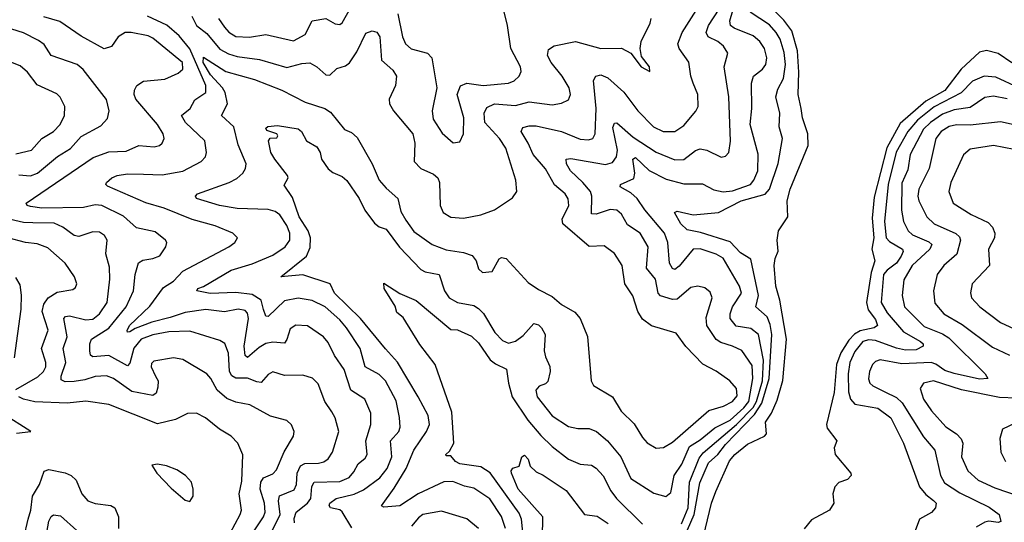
# Model space of a CAD drawing. Extents: x 1308313 to 1441400, y 959662 to 1036319.
# Tile 533 of 656: x 1405719 to 1409982, y 982182 to 984360. Entities that reach past the tile are written whole.
import ezdxf

# ---------------------------------------------------------------- set-up
doc = ezdxf.new("R2010")
doc.units = 0

msp = doc.modelspace()

# ---------------------------------------------------------------- linework, layer by layer
at = {"layer": '0CON10XD'}
for points in [[(1408585, 982175.2), (1408613.3, 982245), (1408618.4, 982355), (1408660.5, 982459.5), (1408677.7, 982482.3), (1408822, 982605), (1408895, 982679.1), (1408909, 982705), (1408935.6, 982795), (1408939.7, 982885), (1408917.4, 982995), (1408885, 983021.4), (1408821.5, 983031.5), (1408795.8, 983065), (1408794.8, 983085), (1408804.8, 983115), (1408844.8, 983175), (1408835.8, 983205.8), (1408765, 983325.9), (1408735, 983344.3), (1408665, 983366.8), (1408635, 983365.2), (1408575, 983291.8), (1408555, 983277.9), (1408545, 983281.5), (1408532.6, 983305), (1408525.2, 983395), (1408510.9, 983435), (1408425, 983535.9), (1408392.3, 983585), (1408365, 983609.6), (1408319.2, 983635), (1408320, 983645), (1408378.7, 983671.3), (1408382.1, 983695), (1408373.4, 983755), (1408385, 983763.2), (1408445, 983706.8), (1408518.6, 983668.6), (1408595, 983648.3), (1408675, 983648.9), (1408725, 983622.9), (1408765, 983613.3), (1408805, 983618.5), (1408882.7, 983645), (1408898.3, 983665), (1408914.3, 983705), (1408916.7, 983776.7), (1408881.3, 983905), (1408888.8, 983975), (1408887.4, 984085), (1408896.9, 984115), (1408935.4, 984145), (1408949.7, 984165), (1408953.7, 984195), (1408943.1, 984235), (1408923.3, 984265), (1408895, 984289.7), (1408812.8, 984322.8), (1408795.9, 984335), (1408793, 984355), (1408816.3, 984435)], [(1408680.2, 982119.8), (1408714.9, 982265.1), (1408733.5, 982315), (1408792.5, 982447.5), (1408815.8, 982475.8), (1408870.3, 982519.7), (1408943.2, 982555), (1408952.4, 982565), (1408948.7, 982615), (1408974.3, 982655), (1408999.1, 982710.9), (1409023.6, 982796.4), (1409039, 982975), (1409009.7, 983145), (1408992.4, 983205), (1408985.2, 983295), (1408989.8, 983325), (1409003.4, 983356.6), (1408999, 983405), (1409004.4, 983445), (1409044.6, 983505.4), (1409041.8, 983575), (1409054.8, 983625.2), (1409132.9, 983815), (1409130.9, 983865), (1409108.5, 983935), (1409102.9, 983975), (1409090, 984035), (1409093, 984133), (1409087, 984225), (1409061.7, 984311.7), (1409028.1, 984358.1), (1408949.2, 984435)], [(1407157.4, 982157.4), (1407115, 982226.9), (1407105, 982235.3), (1407064.6, 982244.6), (1407058.9, 982255), (1407061.5, 982265), (1407088.6, 982285), (1407166.5, 982303.5), (1407207.6, 982322.4), (1407277.8, 982375), (1407310.5, 982415), (1407330.5, 982465), (1407324.7, 982535), (1407360, 982575), (1407366, 982594), (1407364, 982636), (1407348.2, 982708.2), (1407303.3, 982795), (1407275, 982822), (1407214.1, 982855), (1407193.5, 982935), (1407134.3, 983025), (1407105, 983059.2), (1407040.8, 983115), (1406985, 983143), (1406925, 983153), (1406865, 983141.2), (1406795, 983073.1), (1406784.7, 983074.7), (1406774.2, 983104.2), (1406764, 983145), (1406725, 983168.4), (1406655, 983178.1), (1406543.2, 983173.2), (1406486, 983185), (1406490.8, 983195), (1406515, 983203.1), (1406635, 983273.8), (1406725, 983301.4), (1406815, 983339), (1406868, 983375), (1406888.4, 983405), (1406889.2, 983435), (1406875, 983468.5), (1406845, 983514.5), (1406825, 983528.7), (1406795, 983536.7), (1406661, 983541), (1406584.2, 983554.2), (1406484.4, 983585), (1406480.5, 983595), (1406488.1, 983605), (1406626.2, 983653.8), (1406658.6, 983671.4), (1406684.6, 983695), (1406696.9, 983715), (1406699.7, 983735), (1406665, 983817.5), (1406645.5, 983895.5), (1406592.1, 983945), (1406619, 983995), (1406607.9, 984045), (1406596.9, 984065), (1406545, 984120.6), (1406513, 984175), (1406515, 984196.9), (1406611.8, 984135), (1406735, 984101.2), (1406853.6, 984055), (1406955, 984001.8), (1407040, 983975), (1407065, 983958.5), (1407125, 983883.5), (1407155, 983870.6), (1407179.5, 983849.5), (1407244.3, 983735), (1407275.8, 983665), (1407305, 983630.4), (1407356.5, 983585), (1407368.8, 983528.8), (1407391.1, 983491.1), (1407425, 983442.3), (1407505, 983386.1), (1407565, 983362.4), (1407640.9, 983350.9), (1407677.7, 983337.7), (1407695.3, 983315.3), (1407705, 983280), (1407722.5, 983265), (1407765, 983268), (1407795, 983324), (1407805, 983328.6), (1407825, 983324.4), (1407921.2, 983221.2), (1407965, 983190.4), (1408025, 983160.4), (1408065, 983125.5), (1408122.1, 983092.1), (1408145.3, 983065.3), (1408177.6, 982987.6), (1408193.3, 982795), (1408203.1, 982775), (1408285.6, 982725), (1408323.8, 982663.8), (1408379, 982609), (1408415, 982548.6), (1408436, 982526), (1408475, 982503.5), (1408505.8, 982505.8), (1408545, 982529.6), (1408703.1, 982666.9), (1408765.6, 982685), (1408805.9, 982705), (1408825, 982729.2), (1408822.2, 982762.2), (1408794.4, 982795), (1408735, 982837.3), (1408677.1, 982867.1), (1408603.8, 982943.8), (1408560.9, 983000.9), (1408455, 983033.1), (1408415, 983061.5), (1408395.6, 983095.6), (1408373.1, 983163.1), (1408339.6, 983215), (1408327.5, 983295), (1408295, 983346.9), (1408250.2, 983380.2), (1408185, 983376.4), (1408070, 983475), (1408068, 983495), (1408096.7, 983555), (1408093.6, 983583.6), (1408080, 983605), (1408035, 983644.5), (1407995, 983713.8), (1407942.5, 983775), (1407921, 983825), (1407890.4, 983875), (1407896.9, 983893.1), (1407925, 983900.6), (1407955, 983899.2), (1408065, 983874.8), (1408145, 983841.4), (1408181.1, 983838.9), (1408200.8, 983845), (1408210.4, 983865), (1408214.8, 983974.8), (1408203.5, 984096.5), (1408214.2, 984115), (1408235, 984121.2), (1408265, 984108.5), (1408335.2, 984045.2), (1408395.2, 983965.2), (1408462.7, 983895), (1408505, 983875.9), (1408555, 983875.4), (1408595, 983900.9), (1408646.6, 983963.4), (1408656.4, 983983.6), (1408655.3, 984035), (1408635.3, 984085.3), (1408624.7, 984115), (1408615.8, 984175.8), (1408573.8, 984235), (1408568.9, 984255), (1408586.9, 984305), (1408658.4, 984415)], [(1406579, 984365), (1406605, 984326.8), (1406625, 984305.4), (1406655, 984286.8), (1406714.2, 984284.2), (1406785, 984296), (1406905, 984268.4), (1406955, 984295.4), (1406985, 984355.6), (1407045, 984365.5), (1407085, 984341.2), (1407105, 984338.8), (1407115, 984346.2), (1407157.9, 984422.1)], [(1407822.9, 982155), (1407805, 982207.3), (1407755, 982284.1), (1407685, 982330), (1407645, 982338.2), (1407595, 982358.3), (1407555, 982357.8), (1407444.4, 982305.6), (1407365, 982253.1), (1407295, 982246.7), (1407285, 982253.3), (1407340.8, 982329.2), (1407391.7, 982415), (1407425.8, 982495), (1407480.8, 982575), (1407493.1, 982605), (1407487.1, 982645), (1407444.8, 982724.8), (1407355, 982875.5), (1407303.1, 982933.1), (1407195, 983064.4), (1407081.6, 983175), (1407062.9, 983215), (1406945, 983254.7), (1406850, 983245), (1406960.7, 983335), (1406977.1, 983372.9), (1406977.7, 983415), (1406967.9, 983445), (1406928.4, 983505), (1406899.5, 983589.5), (1406863.4, 983643.4), (1406881.9, 983675), (1406878.9, 983685), (1406823.3, 983755), (1406806.7, 983785), (1406796.7, 983835), (1406803.9, 983846.1), (1406831.7, 983848.3), (1406837, 983857), (1406832.5, 983865), (1406789.3, 983879.3), (1406785, 983890), (1406793.1, 983896.9), (1406835, 983901.5), (1406925, 983886.2), (1406938.9, 983875), (1406960, 983835), (1407005, 983808.6), (1407020, 983785), (1407025.7, 983755.7), (1407055, 983714), (1407075, 983697.5), (1407115, 983680.8), (1407135, 983662.5), (1407188.7, 983585), (1407212.9, 983535), (1407255, 983478.1), (1407275, 983462), (1407305, 983451.9), (1407364, 983374), (1407455, 983276.8), (1407475, 983266.7), (1407535.5, 983255), (1407558.2, 983185), (1407578.2, 983155), (1407615, 983134.2), (1407685, 983120.6), (1407705, 983108.2), (1407726.4, 983086.4), (1407776.6, 983005), (1407809.5, 982969.5), (1407835, 982958.2), (1407865, 982966.7), (1407898.2, 982991.9), (1407945, 983043.5), (1407965, 983037.3), (1407978.2, 983025), (1407994.6, 982995), (1407989.5, 982925), (1407995, 982898.8), (1408015, 982856.7), (1408015.5, 982835.5), (1408005, 982792.2), (1407995, 982782.1), (1407967.7, 982772.3), (1407953.5, 982755), (1407959.6, 982725), (1408025, 982643.8), (1408095, 982596.9), (1408135, 982588.8), (1408185, 982587.7), (1408215.7, 982575.7), (1408263.8, 982535), (1408321.6, 982465), (1408365, 982372.1), (1408465, 982308.2), (1408516.4, 982293.6), (1408538.9, 982311.1), (1408552.2, 982385), (1408585.9, 982434.1), (1408619.7, 982510.3), (1408665, 982538.7), (1408728.2, 982591.8), (1408794.8, 982625), (1408855, 982677.4), (1408875.6, 982705), (1408892.9, 982805), (1408890.9, 982860.9), (1408845, 982926.2), (1408805.6, 982945.6), (1408755, 982961.6), (1408735, 982974), (1408694.2, 983035), (1408691, 983069), (1408716.9, 983155), (1408708.7, 983178.7), (1408685, 983198), (1408655, 983205.8), (1408625, 983199.2), (1408565, 983149.4), (1408545, 983147.3), (1408493.3, 983163.3), (1408483.3, 983175), (1408471.7, 983235), (1408432.9, 983282.9), (1408439.4, 983375), (1408405.3, 983435), (1408351.3, 983471.3), (1408325, 983516.7), (1408304.1, 983534.1), (1408275, 983537.8), (1408215, 983517.3), (1408195, 983518), (1408195.7, 983595), (1408189.7, 983615), (1408157.4, 983655), (1408103.7, 983705), (1408086.1, 983735), (1408084.3, 983755), (1408105, 983758.7), (1408255, 983732.7), (1408285, 983740.6), (1408303.3, 983765), (1408306.8, 983795), (1408286.9, 983893.1), (1408295, 983911.4), (1408305, 983912.2), (1408375, 983851), (1408475, 983785.7), (1408555, 983751.9), (1408595, 983754), (1408645, 983792.5), (1408665, 983800), (1408694, 983794), (1408755.7, 983764.3), (1408775, 983768), (1408789.4, 983785), (1408796.7, 983833.3), (1408788.8, 984025), (1408768.5, 984155), (1408784.4, 984215), (1408766.4, 984245), (1408742.2, 984265), (1408699.5, 984285), (1408690.8, 984305), (1408701.3, 984335), (1408747.6, 984405)], [(1407356.4, 984385), (1407376.6, 984285), (1407389.1, 984255), (1407414.2, 984234.2), (1407484.7, 984214.7), (1407503.5, 984195), (1407524.4, 984065), (1407504.4, 983965), (1407508.5, 983928.5), (1407547.6, 983867.6), (1407595.8, 983825.8), (1407625, 983831.2), (1407640, 983865), (1407641.3, 983935), (1407613.6, 984035), (1407626.8, 984073.2), (1407655, 984084.6), (1407725, 984075.3), (1407835.8, 984084.2), (1407860, 984095), (1407882.2, 984115), (1407889.5, 984135), (1407887.1, 984155), (1407845.4, 984235), (1407831.5, 984335), (1407813.8, 984405)], [(1408610.2, 982149.8), (1408639.2, 982215), (1408663.3, 982353.3), (1408701, 982439), (1408741.4, 982475), (1408775, 982518.9), (1408900.6, 982649.4), (1408932.1, 982697.9), (1408964, 982805), (1408976.1, 982995), (1408968.6, 983038.6), (1408955, 983072.1), (1408906.6, 983115), (1408917.7, 983165), (1408885, 983322.5), (1408839.4, 983349.4), (1408795, 983397.4), (1408667.4, 983437.4), (1408608.6, 983448.6), (1408581.6, 983475), (1408553.5, 983525), (1408565, 983530.5), (1408635, 983513.9), (1408745, 983524.8), (1408842.1, 983575), (1408946.4, 983603.6), (1408964.8, 983625), (1409003.3, 983736.7), (1409021.8, 983845), (1409006.7, 983895), (1409009.5, 983955), (1408992.8, 984025), (1409001, 984059), (1409025.5, 984104.5), (1409034.9, 984165), (1409028.4, 984218.4), (1409011.8, 984275), (1408994.8, 984305), (1408965, 984338), (1408882.2, 984392.2)], [(1406801.9, 982125), (1406846, 982215), (1406839.4, 982275), (1406843.2, 982296.8), (1406907.8, 982322.2), (1406917.2, 982345), (1406920, 982395), (1406935, 982426.9), (1406953.9, 982436.1), (1407012.6, 982437.4), (1407036.2, 982443.8), (1407055, 982456.9), (1407073.1, 982485), (1407100.7, 982575), (1407085.4, 982635), (1407070.9, 982660.9), (1407039.6, 982705), (1407011.2, 982781.2), (1406987, 982807), (1406945, 982820), (1406865, 982817.3), (1406815, 982833.5), (1406795, 982822.2), (1406765, 982788.2), (1406745, 982790), (1406705, 982806.6), (1406655, 982806.1), (1406637.2, 982817.2), (1406627.4, 982835), (1406622.6, 982915), (1406607.3, 982957.3), (1406585, 982969.6), (1406455, 983009.4), (1406365, 983006.5), (1406295, 982993.7), (1406245, 982975.9), (1406213.5, 982936.5), (1406195, 982870.8), (1406185, 982860.4), (1406105, 982904.2), (1406035, 982898.8), (1406026, 982906), (1406022.5, 982925), (1406023.1, 982955), (1406030.4, 982975), (1406105, 983022.7), (1406179.6, 983115), (1406212.2, 983185), (1406219.4, 983255), (1406233.8, 983306.2), (1406252, 983318), (1406295.4, 983324.6), (1406325, 983336.9), (1406352.2, 983375), (1406355.7, 983395), (1406350.8, 983405), (1406305, 983440), (1406225, 983457.9), (1406168.1, 983508.1), (1406075, 983554.8), (1406045, 983557.9), (1405995, 983545.7), (1405815, 983543.5), (1405765, 983549.6), (1405750.8, 983555), (1405747.5, 983565), (1406037.5, 983762.5), (1406105, 983787), (1406180.1, 983789.9), (1406235, 983814.6), (1406300.4, 983809.6), (1406323.8, 983815), (1406335.7, 983825), (1406344.5, 983845), (1406340.4, 983865), (1406315.3, 983905), (1406221.6, 984015), (1406214.1, 984035), (1406215.4, 984055), (1406225.6, 984075), (1406255, 984092.9), (1406347.6, 984102.4), (1406405, 984127.5), (1406425.4, 984145), (1406423.2, 984175), (1406295, 984279.2), (1406275, 984289.2), (1406201.2, 984305), (1406175, 984303.8), (1406144.8, 984285.2), (1406116, 984244), (1406085, 984233.3), (1405985, 984288.5), (1405892.4, 984352.4), (1405822.6, 984372.6)], [(1406909.3, 982179.3), (1406907.9, 982197.9), (1406916.5, 982225), (1406964.9, 982265.1), (1406979.4, 982285), (1406983.7, 982336.3), (1406993.8, 982355), (1407105, 982358.8), (1407145, 982375.3), (1407165, 982400), (1407185, 982434.6), (1407215, 982460), (1407223.3, 982475), (1407218.2, 982535), (1407238.8, 982605), (1407238.7, 982655), (1407213.6, 982715), (1407152.7, 982755), (1407124.1, 982844.1), (1407081.8, 982905), (1407055, 982960.6), (1407034.5, 982985), (1406965, 983032.7), (1406914.1, 983035.9), (1406889.4, 983020.6), (1406875.7, 982974.3), (1406865, 982958.2), (1406815, 982962), (1406785, 982956.7), (1406755, 982939.8), (1406705, 982895.5), (1406694.7, 982905), (1406690.6, 982945), (1406709.4, 983065), (1406705, 983088.1), (1406695, 983099.6), (1406665, 983105.8), (1406605, 983093.3), (1406525, 983104.4), (1406435, 983091.4), (1406369.8, 983069.8), (1406290.8, 983049.2), (1406218.1, 983021.9), (1406195, 983006.9), (1406186.2, 983006.2), (1406183.6, 983013.6), (1406194.7, 983035), (1406282.3, 983117.7), (1406341.3, 983198.7), (1406385, 983226.2), (1406425, 983270.6), (1406624.3, 983375), (1406650.8, 983395), (1406662, 983415), (1406641.2, 983435), (1406565, 983465.9), (1406465, 983493.5), (1406345, 983542.9), (1406265, 983566.7), (1406099.1, 983639.1), (1406091.2, 983645), (1406094.2, 983655), (1406117.1, 983675), (1406141.2, 983685), (1406185, 983692.2), (1406255, 983690.6), (1406335, 983687.3), (1406425, 983703.5), (1406505, 983745.6), (1406523.1, 983765), (1406527.5, 983785), (1406520, 983835), (1406436.7, 983915), (1406418.9, 983945), (1406456.2, 983975), (1406477.1, 984012.9), (1406525, 984044.5), (1406524.8, 984075), (1406455, 984234), (1406409.3, 984289.3), (1406356.5, 984336.5), (1406271.9, 984375)], [(1406464.7, 984375), (1406484, 984334), (1406529.4, 984299.4), (1406585, 984232), (1406622.4, 984212.4), (1406661, 984201), (1406757, 984187), (1406875, 984152.8), (1406940.1, 984169.9), (1406975, 984172.7), (1407006, 984156), (1407045, 984121.1), (1407061.1, 984118.9), (1407091.6, 984148.4), (1407129.9, 984160.1), (1407147.2, 984172.8), (1407178.8, 984221.2), (1407218.1, 984301.9), (1407245, 984311.8), (1407265.3, 984305.3), (1407277.8, 984285), (1407285.8, 984185), (1407335, 984141.8), (1407350, 984115), (1407346.4, 984075), (1407317.9, 984015), (1407320.3, 983995), (1407336.9, 983965), (1407420.6, 983865), (1407429.8, 983825), (1407426.5, 983745), (1407455, 983715.5), (1407510.7, 983690.7), (1407529.5, 983675), (1407536.9, 983655), (1407540, 983555), (1407552.9, 983525), (1407585, 983503.5), (1407640.6, 983499.4), (1407715, 983514.5), (1407775, 983536.5), (1407852.4, 983587.6), (1407870.8, 983615), (1407866.5, 983665), (1407823.7, 983803.7), (1407795.9, 983845), (1407733.4, 983915), (1407729.7, 983955), (1407741, 983979), (1407775, 983995.7), (1407865, 983987.4), (1407925, 984004.2), (1408025, 983991.1), (1408065, 983997.8), (1408095, 984012.9), (1408103.3, 984035), (1408098.2, 984065), (1408067.5, 984115), (1408019.7, 984175), (1408004.6, 984205), (1408008.6, 984231.4), (1408033.1, 984246.9), (1408125, 984265.3), (1408234.7, 984234.7), (1408325, 984237.1), (1408365.5, 984215.5), (1408410, 984155), (1408447.5, 984135), (1408446, 984155), (1408410.5, 984200.5), (1408405.6, 984235), (1408409.1, 984265), (1408449.4, 984345), (1408452.5, 984365)], [(1405715, 983687.6), (1405765, 983683.4), (1405795.5, 983695), (1405882.5, 983767.5), (1405938.5, 983801.5), (1405985, 983853.3), (1406070.5, 983899.5), (1406098.3, 983931.7), (1406106.7, 983965), (1406095, 984014), (1405994, 984144), (1405967.5, 984165), (1405855.4, 984205.4), (1405825, 984252.2), (1405800.3, 984270.2), (1405735, 984303.1), (1405685, 984319.1)], [(1410015, 984173.5), (1409955, 984213.3), (1409905, 984226.2), (1409875, 984219.1), (1409796, 984145), (1409725, 984052.4), (1409642.5, 984007.5), (1409530.6, 983909.4), (1409473.8, 983805), (1409419.1, 983590.9), (1409410.3, 983499.7), (1409416.8, 983415), (1409409.3, 983365), (1409421.9, 983315), (1409406.2, 983263.8), (1409386.1, 983135), (1409392.2, 983102.2), (1409425, 983060.5), (1409433.6, 983035), (1409418.1, 983025), (1409357.8, 983012.2), (1409333, 982997), (1409308.8, 982971.2), (1409273.8, 982916.2), (1409254.9, 982865), (1409244.9, 982745), (1409211.6, 982605), (1409215, 982589.2), (1409256.7, 982535), (1409246.1, 982503.9), (1409250, 982475), (1409318, 982395), (1409318.8, 982385), (1409302.7, 982367.3), (1409265, 982353.8), (1409248.8, 982335), (1409240, 982305), (1409243.8, 982265), (1409225.7, 982234.3), (1409147.7, 982192.3), (1409115, 982153.3)], [(1405701.7, 983778.3), (1405769.5, 983795), (1405815.2, 983844.8), (1405865.5, 983875), (1405893.9, 983905), (1405912.5, 983945), (1405913.8, 983983.8), (1405894, 984024), (1405878.9, 984038.9), (1405795, 984077.9), (1405752.5, 984132.5), (1405720.4, 984160.4), (1405645, 984190.9)], [(1410045.1, 984065.1), (1409945, 984111.5), (1409895, 984114.8), (1409845, 984093.8), (1409795, 984043), (1409678.2, 983981.8), (1409606.1, 983925), (1409564.2, 983875), (1409514.4, 983785.6), (1409478.9, 983645), (1409463.3, 983485), (1409470.5, 983415), (1409485, 983398.1), (1409541.2, 983365), (1409544.3, 983355), (1409535.3, 983334.7), (1409514.8, 983305), (1409475.2, 983275), (1409459.2, 983255), (1409449.3, 983135), (1409475, 983089.1), (1409545, 983006.8), (1409620, 982965), (1409630.5, 982955), (1409631.1, 982945), (1409600.2, 982929.8), (1409555, 982927.7), (1409515, 982935.8), (1409425, 982970.1), (1409395, 982972.4), (1409370.3, 982965), (1409335, 982921.9), (1409312.9, 982875), (1409305.6, 982825), (1409307.7, 982747.7), (1409316.6, 982715), (1409334.4, 982694.4), (1409435, 982676.1), (1409490.9, 982635), (1409545.3, 982525), (1409615.3, 982335), (1409641.7, 982301.7), (1409675.6, 982275.6), (1409687.8, 982265), (1409684.3, 982245), (1409666.3, 982223.6), (1409615, 982195.8), (1409596.7, 982145)], [(1409995, 984016.5), (1409935, 984028.6), (1409898, 984022), (1409835, 983979.8), (1409765, 983969.5), (1409715, 983950.4), (1409663.1, 983915), (1409632.3, 983885), (1409574.4, 983775), (1409565, 983708.6), (1409538.3, 983651.7), (1409536.7, 983535), (1409545.5, 983485.5), (1409565.3, 983445), (1409585, 983428.1), (1409655, 983397.1), (1409667.7, 983385), (1409660.3, 983365), (1409583.5, 983295), (1409547.8, 983232.2), (1409540.3, 983165), (1409549.7, 983115), (1409635, 983030), (1409715, 982999.1), (1409741.9, 982981.9), (1409900, 982825), (1409911.2, 982805), (1409875, 982801.5), (1409765, 982827), (1409725, 982840), (1409685, 982867.4), (1409665, 982874.1), (1409538.7, 982868.7), (1409445, 982886.2), (1409425, 982878.5), (1409412.1, 982865), (1409398.7, 982835), (1409393.7, 982803.7), (1409400.4, 982785), (1409413, 982773), (1409465, 982747.1), (1409515, 982722.6), (1409539.8, 982699.8), (1409632.5, 982552.5), (1409681.9, 982495), (1409705.7, 982385), (1409723, 982353), (1409789.2, 982309.2), (1409917.3, 982247.3), (1409959.6, 982215), (1409967.1, 982185), (1409955, 982180.9), (1409915, 982187.3), (1409897.5, 982182.5), (1409859.7, 982160.3)], [(1410025, 983903.8), (1409965, 983917.9), (1409835, 983902.2), (1409775, 983904.5), (1409743, 983897), (1409709.5, 983875), (1409685.7, 983845), (1409657.2, 983715), (1409612.5, 983625), (1409608.1, 983595), (1409612.8, 983575), (1409647.2, 983505), (1409678.2, 983475), (1409772.7, 983432.7), (1409788.4, 983418.4), (1409792.5, 983405), (1409776.8, 983343.2), (1409720, 983295), (1409692, 983255), (1409675.4, 983185), (1409681.3, 983131.3), (1409720.5, 983085), (1409799.6, 983039.6), (1409930.6, 982940.6), (1410005, 982906.2)], [(1410025, 983797.8), (1409935, 983815.3), (1409835, 983798.9), (1409805, 983774.2), (1409750.4, 983655), (1409741.5, 983615), (1409761.1, 983565), (1409838.1, 983515), (1409911.7, 983481.7), (1409930.4, 983460.4), (1409941.8, 983435), (1409940, 983415), (1409913.1, 983365), (1409918.5, 983295), (1409843.3, 983215), (1409835.6, 983175.6), (1409840, 983155), (1409876.5, 983115), (1409965, 983047.7), (1410025, 983020.7)], [(1406307.3, 982815), (1406318.5, 982795), (1406316.9, 982766.9), (1406309, 982741), (1406295, 982731.1), (1406205, 982747.9), (1406125, 982804.7), (1406095, 982816.9), (1406045, 982814.2), (1406001.2, 982798.8), (1405955, 982791.5), (1405915, 982790.8), (1405898.5, 982798.5), (1405898, 982815), (1405918.5, 982875), (1405907, 982935), (1405923.8, 982985), (1405909.2, 983065), (1405916.6, 983073.4), (1405935, 983076.8), (1406005, 983059.6), (1406035, 983062.3), (1406064.7, 983085), (1406097.4, 983135), (1406109.4, 983235), (1406107.4, 983287.4), (1406091.2, 983345), (1406097.9, 983405), (1406086.5, 983425), (1406065, 983439.6), (1406035, 983440), (1405975, 983419.6), (1405955, 983424.6), (1405905, 983461.4), (1405868.7, 983478.7), (1405775, 983479), (1405735, 983481.6), (1405655, 983500.2)], [(1405702.6, 982757.4), (1405797.3, 982812.7), (1405821.7, 982835), (1405832.6, 982855), (1405832.4, 982875), (1405813.3, 982935), (1405841.6, 983015), (1405816.3, 983095), (1405823.4, 983126.6), (1405841.8, 983155), (1405881.2, 983178.8), (1405949.1, 983190.9), (1405960.3, 983199.7), (1405965.8, 983215), (1405955.7, 983245), (1405915.5, 983305), (1405841.3, 983371.3), (1405795, 983388.4), (1405744.3, 983394.3), (1405666.7, 983415)], [(1405696.5, 982895), (1405724.7, 983105), (1405726.6, 983166.6), (1405720.2, 983210.2), (1405702.6, 983242.6)], [(1407899.8, 982109.8), (1407891.3, 982195), (1407881.3, 982221.3), (1407755.5, 982395.5), (1407715, 982422.8), (1407624, 982435), (1407605.8, 982445), (1407585, 982470), (1407565, 982470), (1407563.3, 982475), (1407580.5, 982489.5), (1407598.9, 982525), (1407589.3, 982659.3), (1407517.3, 982865), (1407451.6, 982951.6), (1407379.4, 983069.4), (1407351.4, 983091.4), (1407345, 983118.6), (1407296.9, 983195), (1407295, 983218.8), (1407365, 983172.9), (1407435, 983143.1), (1407585, 983018), (1407615, 983015.7), (1407675, 982988.5), (1407705, 982960), (1407756.4, 982886.4), (1407778.8, 982868.8), (1407826.1, 982846.1), (1407834.6, 982785.4), (1407851.6, 982725), (1407918.4, 982625), (1407975, 982558.3), (1408025, 982509.7), (1408095, 982456), (1408145, 982433.9), (1408195, 982429.2), (1408215, 982416.2), (1408245, 982383.3), (1408277.8, 982317.8), (1408303.1, 982285), (1408415, 982173.8)], [(1406722.9, 982127.1), (1406774.8, 982205), (1406781, 982225), (1406778.8, 982265), (1406759.6, 982325), (1406763, 982355), (1406775, 982373.9), (1406815, 982391.3), (1406831, 982409), (1406863.5, 982486.5), (1406904.3, 982555), (1406907.1, 982575), (1406895, 982603.8), (1406875, 982622.5), (1406805, 982642.2), (1406715, 982691.3), (1406655, 982701.8), (1406615, 982718.8), (1406574.5, 982754.5), (1406546.8, 982805), (1406528.5, 982825), (1406425, 982887.9), (1406385, 982894.5), (1406299.8, 982880.2), (1406290.2, 982869.8), (1406287.5, 982855), (1406307.3, 982815)], [(1410035, 982719.8), (1409962.1, 982722.1), (1409796.4, 982756.4), (1409675.3, 982794.7), (1409632.5, 982785), (1409618.5, 982761.5), (1409632.7, 982715), (1409666.8, 982665), (1409729.5, 982595), (1409775, 982564.6), (1409795, 982543.1), (1409802, 982525), (1409796.8, 982465), (1409824.3, 982404.3), (1409869.1, 982365), (1409940.7, 982330.7), (1410105, 982275.3)], [(1406630.8, 982135), (1406673.9, 982215), (1406678.7, 982235), (1406668.6, 982305), (1406680.1, 982359.9), (1406684.6, 982474.6), (1406663.1, 982525), (1406634.6, 982554.6), (1406584.3, 982585), (1406523.9, 982633.9), (1406485, 982654.3), (1406445, 982653.1), (1406392.9, 982627.1), (1406315, 982609.2), (1406105, 982692), (1406005, 982706.7), (1405925, 982697.6), (1405785, 982704.4), (1405735, 982714.8), (1405714.6, 982725)], [(1405705, 982567.8), (1405767.5, 982575), (1405645, 982653.8)], [(1410028.8, 982611.2), (1409975, 982586), (1409963.5, 982545), (1409967.5, 982485), (1409986.9, 982445)], [(1407982.8, 982115), (1407983.8, 982205), (1407876.5, 982325), (1407847.8, 982395), (1407846.2, 982405), (1407853.8, 982416.2), (1407881.2, 982425), (1407893.3, 982465), (1407905, 982472.5), (1407920, 982455), (1407928.8, 982425), (1407955, 982400), (1407985, 982386.2), (1408085, 982320), (1408165, 982215.5), (1408218.8, 982208.8), (1408267, 982177)], [(1406455, 982272), (1406470, 982295), (1406470, 982325), (1406462, 982355), (1406436.7, 982385), (1406399.1, 982409.1), (1406355, 982425.8), (1406315, 982433.3), (1406291.2, 982428.8), (1406312.5, 982395), (1406375, 982330.4), (1406435, 982278.1), (1406455, 982272)], [(1405737.2, 982115), (1405755.3, 982195), (1405767.1, 982235), (1405774.8, 982295.2), (1405804.1, 982345), (1405825, 982402.9), (1405845, 982410), (1405915, 982395.9), (1405941.4, 982385), (1405963.3, 982365), (1405988.5, 982305), (1406014.2, 982274.2), (1406045, 982263.2), (1406113.3, 982255), (1406130.6, 982245), (1406146.5, 982205), (1406146.4, 982155)], [(1405831.2, 982105), (1405845, 982186), (1405855, 982207.1), (1405865, 982214.4), (1405895, 982210), (1405966.3, 982146.3)], [(1407705.2, 982155.2), (1407655, 982196.2), (1407545, 982230), (1407464.4, 982215.6), (1407445, 982201.8), (1407415.4, 982165)]]:
    msp.add_lwpolyline(points, dxfattribs=at)

doc.saveas('drawing.dxf')
